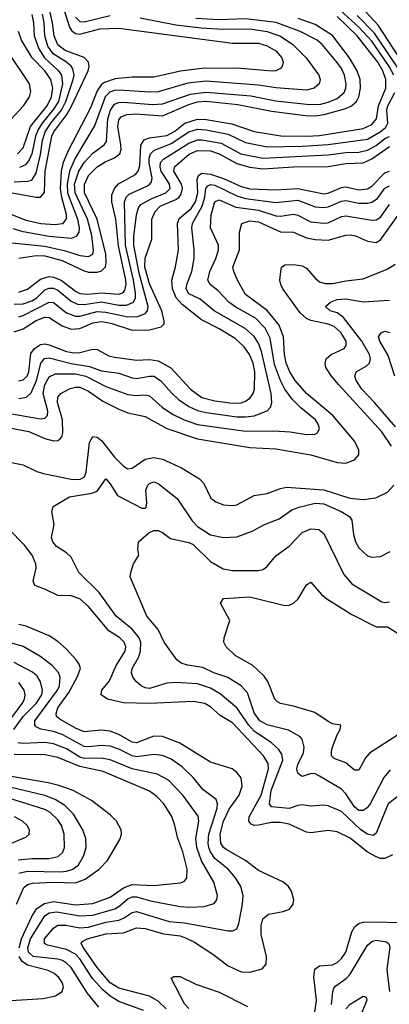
# Model space of a CAD drawing. Header units: inches. Extents: x 990535 to 1117859, y 769386 to 892122.
# Tile 357 of 656: x 1087215 to 1088910, y 782331 to 786844. Entities that reach past the tile are written whole.
import ezdxf

# ---------------------------------------------------------------- set-up
doc = ezdxf.new("R2010")
doc.units = ezdxf.units.IN
doc.header["$MEASUREMENT"] = 0
doc.layers.add('B0788', color=7, linetype='Continuous')

msp = doc.modelspace()

# ---------------------------------------------------------------- linework, layer by layer
at = {"layer": 'B0788', "color": 5}
for points, elevation in [([(1087396.6, 786956.6), (1087442.9, 786810), (1087453.1, 786793.1), (1087470, 786781.4), (1087490, 786778.4), (1087582.3, 786802.3), (1087670, 786805.4), (1088190, 786737.1), (1088310, 786736.2), (1088350, 786724.5), (1088390, 786702.1), (1088416.3, 786670), (1088422.4, 786650), (1088418.9, 786630), (1088410, 786620.7), (1088390, 786610.1), (1088372, 786608), (1088210, 786621.4), (1088050, 786620.9), (1087952.1, 786607.9), (1087830, 786581.6), (1087730, 786581.4), (1087653.3, 786573.3), (1087603.3, 786556.7), (1087590, 786546.5), (1087570, 786518.3), (1087539.4, 786440.6), (1087436.5, 786243.5), (1087414.4, 786190), (1087404.2, 786150), (1087400.4, 786070), (1087406.6, 786030), (1087427.9, 785952.1), (1087428.2, 785931.8), (1087411.3, 785908.7), (1087376.5, 785903.5), (1087311.5, 785908.5), (1087244.1, 785924.1), (1087110, 785977)], 3180), ([(1087130, 786059.4), (1087290, 786031.2), (1087310, 786031.1), (1087328.3, 786051.7), (1087331.4, 786150), (1087361.7, 786310), (1087371.2, 786330), (1087430.4, 786409.6), (1087451.9, 786448.1), (1087528, 786610), (1087533, 786630), (1087530.4, 786650), (1087510.7, 786670.7), (1087423.2, 786703.2), (1087389.1, 786729.1), (1087372.2, 786770), (1087365.5, 786830), (1087350, 786897.4)], 3220), ([(1088930.9, 786590), (1088909.6, 786630), (1088830, 786745.5), (1088770.2, 786810), (1088686.1, 786886.1)], 3060), ([(1088993, 786613), (1088858.9, 786818.9), (1088781.5, 786901.5)], 3020), ([(1087163.5, 785823.5), (1087330, 785806.8), (1087424.4, 785784.4), (1087490, 785763.2), (1087530, 785758.2), (1087550, 785769.4), (1087553.5, 785786.5), (1087545.6, 785854.4), (1087525.7, 785930), (1087468.8, 786050), (1087466.5, 786090), (1087486, 786150), (1087510, 786190.1), (1087550, 786232.8), (1087601.6, 786270), (1087613.5, 786286.5), (1087619, 786390), (1087630.7, 786429.3), (1087650, 786456.5), (1087670, 786464.7), (1087690, 786465.7), (1087824, 786456), (1087870, 786458.3), (1087997.4, 786502.6), (1088070, 786512.6), (1088275.2, 786495.2), (1088390, 786473.1), (1088530, 786456.4), (1088590, 786456.1), (1088630, 786466.5), (1088670, 786483.8), (1088702.9, 786510), (1088711, 786530), (1088712.6, 786550), (1088704.2, 786590), (1088690, 786621.2), (1088670, 786648.8), (1088601.7, 786730), (1088579.2, 786750), (1088501.5, 786790), (1088391.5, 786831.5), (1088250, 786848.5), (1088130, 786844.1), (1088022.4, 786850)], 3140), ([(1087767.5, 786852.5), (1087930, 786821.1), (1088046.7, 786806.7), (1088150, 786801.6), (1088270, 786802.5), (1088349.8, 786790), (1088410, 786768.7), (1088467.5, 786730), (1088528.7, 786670), (1088586, 786590), (1088592.8, 786570), (1088587.8, 786550), (1088565.7, 786530), (1088530, 786521), (1088390, 786532.1), (1088310, 786543.8), (1088070, 786562.1), (1087986, 786554), (1087850, 786513.1), (1087810, 786511.6), (1087670, 786521.3), (1087650, 786520.2), (1087627.7, 786512.3), (1087607.3, 786490), (1087559.7, 786360.3), (1087469.2, 786210), (1087442.9, 786150), (1087431.8, 786090), (1087433.8, 786050), (1087480.5, 785930), (1087488.1, 785890), (1087485.9, 785870), (1087473.5, 785850), (1087450, 785841.1), (1087350, 785850.6), (1087230, 785871.8), (1087185.5, 785885.5)], 3160), ([(1087190, 786101.4), (1087250, 786103.5), (1087270, 786108.4), (1087290, 786141.1), (1087310, 786226.2), (1087318.8, 786290), (1087332, 786330), (1087357.4, 786370), (1087405.8, 786430), (1087426.4, 786470), (1087460.3, 786570), (1087463.8, 786590), (1087458.5, 786618.5), (1087451.1, 786631.1), (1087429.8, 786649.8), (1087368.5, 786688.5), (1087343.3, 786723.3), (1087329.5, 786770), (1087326.6, 786830), (1087319, 786870)], 3240), ([(1087210, 785595.8), (1087250, 785609.7), (1087310, 785654.8), (1087350, 785666.8), (1087370, 785664.6), (1087404.2, 785650), (1087470, 785599.8), (1087490, 785589.8), (1087526, 785586), (1087590, 785591.5), (1087670, 785586.1), (1087687.6, 785592.4), (1087696.6, 785603.4), (1087702.5, 785630), (1087701.6, 785650), (1087668.3, 785808.3), (1087655.2, 785930), (1087637.7, 786010), (1087637.9, 786042.1), (1087648.8, 786070), (1087668.1, 786091.9), (1087745.3, 786134.7), (1087758.5, 786150), (1087765.7, 786174.3), (1087770.7, 786269.3), (1087786.1, 786293.9), (1087810, 786302.9), (1087890, 786313.9), (1087926, 786334), (1087972.6, 786370), (1088030, 786388.5), (1088070, 786386.8), (1088187.2, 786367.2), (1088290, 786331.3), (1088412.1, 786312.1), (1088530, 786310), (1088590, 786313.6), (1088790, 786346.1), (1088830, 786363.7), (1088850.9, 786389.1), (1088859.7, 786450), (1088894.2, 786530), (1088893.3, 786570), (1088879.8, 786610), (1088857.3, 786650), (1088762.8, 786770), (1088670, 786859.2)], 3080), ([(1087210.5, 785750.5), (1087290, 785763.4), (1087330, 785762.1), (1087410, 785740.7), (1087510, 785692.9), (1087530, 785687.2), (1087570, 785687.2), (1087590, 785693.2), (1087608.1, 785711.9), (1087611.6, 785730), (1087609.3, 785770), (1087569.8, 785929.8), (1087511.9, 786050), (1087511.4, 786088.6), (1087530.4, 786129.6), (1087569.4, 786170), (1087606.6, 786193.4), (1087650, 786210.5), (1087673.5, 786230), (1087679.4, 786250), (1087678.6, 786270), (1087665.3, 786354.7), (1087670, 786385.5), (1087680.6, 786399.4), (1087706, 786410), (1087747.9, 786412.1), (1087870, 786403.6), (1087990, 786455.8), (1088030, 786467.3), (1088070, 786470.6), (1088215.8, 786455.8), (1088370, 786425.4), (1088525.2, 786405.2), (1088570, 786404.3), (1088610.8, 786409.2), (1088710, 786437.8), (1088736.2, 786450), (1088759.3, 786470), (1088770.2, 786490), (1088778.1, 786530), (1088775.6, 786570), (1088762.9, 786610), (1088727.9, 786670), (1088650, 786771.6), (1088570, 786822.5), (1088491.5, 786850)], 3120), ([(1087270, 786867.6), (1087277.3, 786830), (1087280.6, 786770), (1087302.2, 786710), (1087328.3, 786670), (1087391.8, 786611.8), (1087405.7, 786590), (1087411.7, 786550), (1087392, 786470), (1087370, 786433.4), (1087317.2, 786370), (1087299.4, 786340.6), (1087287.9, 786310), (1087270.1, 786229.9), (1087258.5, 786201.5), (1087240.8, 786179.2), (1087213.4, 786166.6)], 3260), ([(1087470, 786856.1), (1087490, 786836.5), (1087510, 786835.2), (1087630, 786863.3)], 3160), ([(1088958.3, 786610), (1088842.3, 786782.3), (1088762.8, 786862.8)], 3040), ([(1087204.1, 786230), (1087230, 786256.2), (1087264.9, 786355.1), (1087340.3, 786450), (1087361.3, 786490), (1087367.4, 786530), (1087357.6, 786570), (1087329.3, 786609.3), (1087271.4, 786670), (1087222.6, 786750), (1087208.8, 786790)], 3280), ([(1087154.6, 786365.4), (1087231.5, 786450), (1087259.9, 786490), (1087265.4, 786514.6), (1087259.3, 786550), (1087166.6, 786690)], 3320), ([(1087190, 785540.6), (1087230, 785542.2), (1087270, 785555.4), (1087292.6, 785570), (1087330, 785605.5), (1087350, 785614.1), (1087370, 785613.4), (1087390, 785604.3), (1087450, 785553.4), (1087480.5, 785540.5), (1087510, 785539.4), (1087590, 785551.1), (1087670, 785535.9), (1087705.1, 785534.9), (1087737, 785550), (1087745.2, 785570), (1087746, 785590), (1087737.3, 785650), (1087699.4, 785810), (1087695.4, 786010), (1087703.4, 786030), (1087716, 786044), (1087798.3, 786081.7), (1087811.7, 786090), (1087819.1, 786100.9), (1087822.5, 786117.5), (1087808.9, 786188.9), (1087808.9, 786210), (1087814.7, 786230), (1087830, 786245.3), (1087910, 786276.9), (1087990.1, 786329.9), (1088030, 786341.9), (1088070, 786338.9), (1088170, 786320.2), (1088250, 786282.1), (1088350, 786261.7), (1088510, 786264.2), (1088630, 786271.9), (1088810, 786296.2), (1088867.3, 786330), (1088892.6, 786350), (1088899, 786361), (1088903.1, 786370), (1088898.1, 786430), (1088902.3, 786450), (1088935.3, 786510)], 3060), ([(1087210, 785482.9), (1087230, 785488.6), (1087350, 785549.7), (1087370, 785547.5), (1087430, 785500.5), (1087470, 785484.7), (1087490, 785484.7), (1087570, 785507.2), (1087610, 785503.5), (1087710, 785481.4), (1087757, 785483), (1087790, 785496.8), (1087800.4, 785510), (1087803.5, 785530), (1087761.9, 785681.9), (1087738.3, 785810), (1087737.5, 785850), (1087750.6, 785950), (1087758.8, 785981.2), (1087770, 785996.8), (1087817.1, 786022.9), (1087884.3, 786050), (1087904.8, 786070), (1087902.3, 786090), (1087863.9, 786150), (1087858.7, 786170), (1087860.7, 786190), (1087874.5, 786205.5), (1087990, 786278.5), (1088030, 786293.4), (1088050, 786294), (1088137.9, 786277.9), (1088229.5, 786229.5), (1088330, 786209.1), (1088630, 786224.8), (1088710, 786235.2), (1088770, 786236.9), (1088810, 786246.2), (1088850, 786267.9), (1088890, 786299.5), (1088910, 786308.8)], 3040), ([(1087190, 785413.7), (1087230, 785426.7), (1087290, 785465.3), (1087330, 785480.5), (1087350, 785478.6), (1087410, 785440.4), (1087450, 785425.6), (1087490, 785428.5), (1087550, 785454.5), (1087590, 785460.3), (1087632.7, 785452.7), (1087730, 785421), (1087810, 785421.9), (1087864, 785436), (1087876.7, 785450), (1087877.8, 785462.2), (1087866.1, 785510), (1087810, 785633.1), (1087789.1, 785710), (1087790, 785751.3), (1087821.4, 785838.6), (1087820.4, 785930), (1087835.5, 785964.5), (1087859, 785990), (1087930, 786020.5), (1087945.3, 786030), (1087955.7, 786044.3), (1087961.5, 786070), (1087957.1, 786090), (1087922.2, 786150), (1087924, 786170), (1087992.3, 786227.7), (1088030, 786244.6), (1088090, 786242.7), (1088129.3, 786229.3), (1088210, 786184.6), (1088270, 786168.4), (1088330, 786161), (1088470, 786170), (1088630, 786171.5), (1088710, 786185.8), (1088790, 786187.5), (1088830, 786207.2), (1088910, 786263.7)], 3020), ([(1087209, 785189), (1087230, 785193.5), (1087249.4, 785210.6), (1087256.4, 785230), (1087266.5, 785313.5), (1087282.5, 785337.5), (1087310, 785356), (1087330, 785359), (1087350, 785354.2), (1087430, 785323.5), (1087462.4, 785317.6), (1087490, 785318.9), (1087550, 785333.4), (1087570, 785332.3), (1087623.7, 785303.7), (1087650, 785296.5), (1087750, 785283), (1087810, 785286.9), (1087850, 785280.6), (1087907.9, 785247.9), (1087997.3, 785150), (1088050, 785112.7), (1088110, 785096.8), (1088190, 785086.9), (1088230, 785088.3), (1088250, 785095.1), (1088270.8, 785109.2), (1088285.1, 785130), (1088291.4, 785150), (1088292.6, 785230), (1088284.9, 785270), (1088268.8, 785310), (1088244.2, 785344.2), (1088202.5, 785382.5), (1088130, 785427), (1088048.6, 785468.6), (1087959.1, 785539.1), (1087932.2, 785570), (1087915.9, 785610), (1087912.6, 785650), (1087928.9, 785711.1), (1087942.8, 785790), (1087937.9, 785910), (1087946.8, 785933.2), (1088000.9, 785979.1), (1088021, 786010), (1088031.3, 786050), (1088028.8, 786111.2), (1088034.3, 786130), (1088050, 786141.1), (1088090, 786136.4), (1088150, 786116.5), (1088230, 786079.4), (1088270, 786069.1), (1088390, 786063.6), (1088490, 786070.3), (1088610, 786046.6), (1088630, 786049.4), (1088690, 786074.9), (1088710, 786077.8), (1088770, 786064.3), (1088810, 786069.4), (1088830, 786081.8), (1088890, 786142.1), (1088910, 786149.4)], 2980), ([(1087210, 785108.1), (1087245.9, 785114.1), (1087266.9, 785133.1), (1087292.1, 785190), (1087311.5, 785268.5), (1087329.2, 785290.8), (1087350, 785294.4), (1087450, 785268.4), (1087534.7, 785254.7), (1087590, 785234.1), (1087670, 785223.8), (1087730, 785202), (1087750, 785198.8), (1087810, 785210.5), (1087830, 785209.6), (1087861.2, 785190), (1087911.9, 785131.9), (1087943.3, 785103.3), (1087990, 785071.6), (1088030, 785053.4), (1088070, 785043.1), (1088210, 785024.2), (1088250, 785023.3), (1088290, 785028.6), (1088349.1, 785050.9), (1088366.3, 785070), (1088371.5, 785090), (1088367.5, 785130), (1088324, 785324), (1088310, 785361.9), (1088290, 785391.9), (1088248.9, 785428.9), (1088106.7, 785510), (1088042.6, 785562.6), (1087990, 785587.7), (1087978.7, 785610), (1087980.7, 785630), (1088004.7, 785690), (1088014.6, 785750), (1088014.9, 785790), (1088004.4, 785890), (1088007.7, 785910), (1088051.1, 785988.9), (1088063.9, 786030), (1088068.8, 786071.2), (1088077.9, 786082.1), (1088090, 786088.2), (1088110, 786085.5), (1088210, 786037), (1088250, 786024.6), (1088390, 786007), (1088490, 786016.6), (1088570, 785986.6), (1088610, 785982.7), (1088630, 785985.7), (1088690, 786012.3), (1088710, 786015.9), (1088770, 786002.6), (1088810, 786003.1), (1088830, 786008), (1088855.6, 786024.4), (1088890, 786072.2), (1088910, 786083)], 2960), ([(1087144.2, 785044.2), (1087310, 785014.5), (1087330, 785017.6), (1087342.8, 785030), (1087343.1, 785050), (1087322.4, 785130), (1087329.6, 785170.4), (1087350, 785206.9), (1087378.5, 785221.5), (1087470, 785220.4), (1087517.6, 785210), (1087610, 785162.2), (1087710, 785126.1), (1087750, 785121.2), (1087790, 785124.8), (1087810, 785119.6), (1087868.1, 785068.1), (1087915.8, 785035.8), (1087969.3, 785009.3), (1088030, 784989.1), (1088250, 784958.4), (1088379.9, 784959.9), (1088454.5, 784954.5), (1088530, 784942.9), (1088570, 784945), (1088580.5, 784950), (1088589.8, 784970), (1088584.2, 784990), (1088571.8, 785010), (1088504.5, 785064.5), (1088464.6, 785104.6), (1088431.1, 785151.1), (1088410, 785189.9), (1088383.3, 785263.3), (1088364, 785384), (1088341.1, 785430), (1088296.4, 785476.4), (1088206.5, 785526.5), (1088173.9, 785550), (1088122.9, 785602.9), (1088087.7, 785630), (1088077.3, 785650), (1088086.1, 785690), (1088113.7, 785750), (1088125.9, 785790), (1088126.7, 785810), (1088089.9, 785890), (1088092.6, 785950), (1088110, 786010.1), (1088130, 786018.1), (1088205.3, 785985.3), (1088310, 785970.8), (1088390, 785945.1), (1088410, 785942.9), (1088470, 785952.9), (1088490, 785948.1), (1088550, 785918.2), (1088610, 785911.2), (1088630, 785913.2), (1088690, 785941.7), (1088710, 785945.4), (1088830, 785925.8), (1088850, 785926.6), (1088870, 785938.9), (1088910, 785997.3)], 2940), ([(1087070, 784992.3), (1087256.8, 784956.8), (1087330, 784924.1), (1087370, 784913.8), (1087390, 784915.9), (1087398.2, 784921.8), (1087407.9, 784932.1), (1087413.3, 784950), (1087411.3, 785010), (1087388.5, 785090), (1087390, 785113.8), (1087403.8, 785130), (1087446.4, 785153.6), (1087470, 785160.3), (1087490, 785159.1), (1087530, 785141), (1087595.6, 785095.6), (1087670, 785059.2), (1087710, 785042.8), (1087790, 785024.8), (1087889.3, 784970), (1088030, 784923.3), (1088270, 784882.7), (1088390, 784877.7), (1088549.4, 784849.4), (1088670, 784814), (1088710, 784811.7), (1088750, 784826.2), (1088769.7, 784850), (1088769.7, 784870.3), (1088752, 784910), (1088650.3, 785030), (1088530.2, 785130.2), (1088478.1, 785190), (1088453, 785230), (1088436.9, 785270), (1088428.5, 785310), (1088424.9, 785390), (1088404.5, 785444.5), (1088350, 785511.1), (1088250, 785584.3), (1088213.2, 785650), (1088196.4, 785690), (1088192.8, 785710), (1088222.3, 785790), (1088222.1, 785870), (1088233.6, 785910), (1088270, 785922.4), (1088310, 785918.3), (1088410, 785871.3), (1088470, 785870.1), (1088530, 785844.6), (1088570, 785836.4), (1088630, 785833.3), (1088710, 785857.1), (1088730, 785858.6), (1088754.2, 785854.2), (1088810, 785828.3), (1088850, 785823.6), (1088870, 785835.1), (1088950, 785947.5)], 2920), ([(1088919.4, 784890), (1088875.3, 784955.3), (1088678.4, 785170), (1088644.6, 785210), (1088619.3, 785250), (1088615.2, 785270), (1088620.6, 785290), (1088643.5, 785310), (1088702.3, 785337.7), (1088712.4, 785350), (1088711.2, 785370), (1088688, 785410), (1088657.2, 785437.2), (1088629.3, 785449.3), (1088550, 785465.9), (1088530, 785475), (1088501.2, 785501.2), (1088422, 785610), (1088412.5, 785630), (1088408.2, 785650), (1088411.6, 785690), (1088416.1, 785710), (1088430, 785720.2), (1088470, 785722.3), (1088510, 785716), (1088530, 785705.3), (1088570, 785659.4), (1088590, 785643.2), (1088614.9, 785634.9), (1088650, 785634.4), (1088710, 785647.4), (1088790, 785656.6), (1088899.6, 785700.4), (1088935.9, 785724.1)], 2880), ([(1088937.7, 784977.7), (1088842, 785090), (1088784.4, 785150), (1088757.8, 785190), (1088752.3, 785210), (1088758.5, 785230), (1088804.3, 785255.7), (1088819.1, 785270), (1088823.4, 785290), (1088818.9, 785310), (1088783.7, 785370), (1088699.3, 785479.3), (1088670, 785501), (1088638.3, 785510), (1088617.2, 785530), (1088639.4, 785550), (1088670, 785561.7), (1088710, 785565.3), (1088790, 785550.7), (1088910, 785559.1)], 2860), ([(1088935.3, 785210), (1088904.6, 785304.6), (1088866.9, 785370), (1088860.4, 785390), (1088871.7, 785408.3), (1088890, 785416.3), (1088910, 785410.2)], 2840), ([(1087170, 784816.5), (1087230, 784804.3), (1087293.4, 784773.4), (1087323.6, 784763.6), (1087450, 784738.3), (1087490, 784736), (1087511.2, 784748.8), (1087519.8, 784770), (1087534.6, 784905.4), (1087550, 784933.7), (1087570, 784930.7), (1087590, 784915.5), (1087650, 784839.4), (1087690, 784796.9), (1087710, 784784.7), (1087730, 784788.6), (1087790.3, 784829.7), (1087830, 784837.6), (1087870, 784829.6), (1087956.5, 784790), (1088039.9, 784739.9), (1088058.6, 784718.6), (1088091.2, 784651.2), (1088113.8, 784633.8), (1088150, 784620.5), (1088190, 784616.6), (1088210, 784620.9), (1088290, 784663.7), (1088350, 784672.1), (1088410, 784695.4), (1088438.4, 784701.6), (1088610, 784689.2), (1088728.5, 784651.5), (1088790, 784644.9), (1088847.6, 784652.4), (1088901.2, 784678.8), (1088930, 784710.2)], 2880), ([(1088950, 783284.7), (1088904.9, 783250), (1088850, 783115.8), (1088835.1, 783104.9), (1088810, 783110.7), (1088778.8, 783130), (1088690, 783213.9), (1088630, 783239.9), (1088610, 783243), (1088550, 783238.2), (1088510, 783244.3), (1088490, 783242.7), (1088450, 783227.9), (1088370, 783235.9), (1088359.9, 783250), (1088368.1, 783310), (1088421, 783450), (1088416.6, 783476.6), (1088400.9, 783500.9), (1088369.4, 783529.4), (1088290, 783582.8), (1088265.5, 783610), (1088210, 783689), (1088133.9, 783753.9), (1088090, 783780.1), (1088030, 783799.1), (1087930, 783806.6), (1087890, 783802.4), (1087810, 783779), (1087790, 783781.4), (1087771.9, 783790), (1087748.7, 783810), (1087732.9, 783830), (1087726.9, 783850), (1087730.6, 783870), (1087759.4, 783920.6), (1087768.6, 783950), (1087769.9, 783989.9), (1087762.6, 784010), (1087730.9, 784050.9), (1087657.1, 784110), (1087578.6, 784218.6), (1087485.8, 784310), (1087450, 784380.5), (1087430, 784401), (1087384.2, 784430), (1087366.6, 784450), (1087360.5, 784470), (1087372.9, 784530), (1087361.4, 784590), (1087367.6, 784612.4), (1087442.4, 784657.6), (1087545.7, 784674.3), (1087570, 784683.6), (1087610, 784738.9), (1087630, 784716.9), (1087663.2, 784663.2), (1087775.5, 784604.5), (1087790, 784605.1), (1087795.4, 784610), (1087798.4, 784630), (1087793.2, 784686.8), (1087801.7, 784710), (1087810, 784718.6), (1087830, 784725.1), (1087850, 784717.8), (1087936.9, 784650), (1088006.3, 784546.3), (1088030, 784520.6), (1088090, 784483.5), (1088149.8, 784470.2), (1088210, 784472.9), (1088281.1, 784498.9), (1088336.9, 784530), (1088404.4, 784555.6), (1088463.1, 784596.9), (1088496, 784610), (1088570, 784627.8), (1088610, 784624.6), (1088689.2, 784590), (1088726.7, 784566.7), (1088738.5, 784550), (1088744.9, 784484.9), (1088754.3, 784450), (1088770, 784423.2), (1088810, 784386.9), (1088830, 784379.7), (1088870, 784383.5), (1088913.4, 784406.6)], 2860), ([(1088923.8, 783016.2), (1088890, 782998.7), (1088870, 782998.3), (1088850, 783005.9), (1088808.5, 783030), (1088730, 783091.6), (1088670, 783121.2), (1088630, 783126.8), (1088550, 783116.8), (1088530, 783120.2), (1088450, 783155.9), (1088410, 783164.2), (1088370, 783164), (1088310, 783151.4), (1088290, 783150.5), (1088277, 783157), (1088265.8, 783170), (1088266.5, 783190), (1088321.7, 783290), (1088355.9, 783410), (1088354.3, 783434.3), (1088333.5, 783470), (1088190, 783620.6), (1088134, 783654), (1088090, 783694.6), (1088063, 783710), (1088010, 783719), (1087810.7, 783709.3), (1087690, 783712.5), (1087617.4, 783730), (1087588.9, 783748.9), (1087591.3, 783770), (1087627.1, 783812.9), (1087656.6, 783883.4), (1087698.6, 783950), (1087700.8, 783970), (1087694.5, 783990), (1087674.5, 784010), (1087623, 784043), (1087530, 784154.3), (1087490, 784189.8), (1087450, 784202.4), (1087390, 784204.5), (1087332.6, 784232.6), (1087284.8, 784250), (1087276.9, 784270), (1087290.7, 784330.7), (1087288.8, 784350), (1087271.9, 784390), (1087236.1, 784436.1), (1087163.9, 784510)], 2880), ([(1088914.1, 783405.9), (1088884.8, 783370), (1088821.7, 783250), (1088808, 783232), (1088790, 783218.4), (1088770, 783219.6), (1088750, 783235.8), (1088710, 783295.6), (1088690, 783316.1), (1088590, 783376.7), (1088570, 783387.7), (1088551, 783389), (1088510, 783375.6), (1088500.6, 783380.6), (1088489.9, 783389.9), (1088486.3, 783410), (1088489.9, 783430), (1088517, 783483), (1088518.9, 783510), (1088510, 783545.4), (1088498.8, 783558.8), (1088447.3, 783587.3), (1088350, 783611.9), (1088315.5, 783630), (1088290, 783667.3), (1088258.8, 783758.8), (1088230.3, 783790.3), (1088169.2, 783829.2), (1088105.3, 783850), (1088054.6, 783874.6), (1087984.7, 783884.7), (1087955.1, 783895.1), (1087935.4, 783910), (1087876.8, 783990), (1087849.2, 784049.2), (1087797.8, 784110), (1087722, 784290), (1087723.7, 784310), (1087737, 784350), (1087760.9, 784390), (1087756.6, 784416.6), (1087759.7, 784450), (1087807.6, 784492.4), (1087830, 784502.3), (1087850, 784503.2), (1087870, 784494.2), (1087906.2, 784466.2), (1087990, 784448.4), (1088010, 784437.9), (1088090, 784360.3), (1088147.4, 784327.4), (1088190, 784318.8), (1088310, 784319.1), (1088330, 784323.8), (1088345.9, 784334.1), (1088390, 784387.1), (1088449.9, 784430.1), (1088510, 784493.4), (1088550, 784510.2), (1088587.1, 784507.1), (1088610, 784488.8), (1088701.3, 784301.3), (1088737.5, 784257.5), (1088875.3, 784175.3), (1088890, 784172.1), (1088910, 784176.4)], 2840), ([(1088951.9, 783568.1), (1088818.2, 783481.8), (1088799.9, 783460.1), (1088770, 783404.2), (1088750, 783403.8), (1088710, 783437.5), (1088657.6, 783457.6), (1088644.6, 783470), (1088644.1, 783490), (1088649.8, 783509.8), (1088670, 783566.4), (1088685.1, 783590), (1088688, 783610), (1088650, 783616.8), (1088630, 783626.3), (1088568, 783668), (1088470, 783697.3), (1088410, 783709.8), (1088397, 783717), (1088384.4, 783730), (1088352.9, 783810), (1088335.5, 783835.5), (1088283.3, 783883.3), (1088202.2, 783930), (1088161.5, 783970), (1088151.6, 783990), (1088152, 784010), (1088178, 784090), (1088135.1, 784170), (1088150, 784190.4), (1088270, 784198.4), (1088430, 784158.5), (1088450, 784160.2), (1088470.5, 784169.5), (1088491.2, 784188.8), (1088530, 784254), (1088550, 784265.5), (1088598.2, 784210), (1088623.6, 784190), (1088737.9, 784117.9), (1088850, 784061.5), (1088900.9, 784060.9), (1088950.1, 784030.1)], 2820), ([(1087887.1, 782310), (1087850, 782345.6), (1087810, 782367.6), (1087670, 782404.1), (1087630, 782429.1), (1087570, 782498.8), (1087507.2, 782590), (1087496.5, 782610), (1087502, 782618), (1087523.5, 782630), (1087610, 782654.1), (1087690, 782657.9), (1087750, 782680.9), (1087790, 782678.5), (1087874.4, 782654.4), (1087950, 782643.8), (1087975.7, 782635.7), (1088015.7, 782615.7), (1088100.1, 782560.1), (1088170, 782506.6), (1088230, 782479.4), (1088270, 782478.4), (1088327.3, 782492.7), (1088345.1, 782514.9), (1088346.7, 782550), (1088322.4, 782650), (1088321.5, 782690), (1088330, 782722.4), (1088356.3, 782743.7), (1088423.3, 782756.7), (1088452.7, 782767.3), (1088468.2, 782790), (1088471.6, 782810), (1088461.8, 782850), (1088447.2, 782870), (1088424.4, 782890), (1088310, 782943.4), (1088250.6, 782990), (1088160.9, 783040.9), (1088149.5, 783050), (1088137.6, 783070), (1088134.1, 783110), (1088149.7, 783170), (1088175.4, 783224.6), (1088220.6, 783290), (1088235.5, 783330), (1088230, 783368.4), (1088210, 783393.5), (1088189.6, 783410), (1088090, 783440.6), (1087948.4, 783528.4), (1087870, 783558.2), (1087830, 783560.5), (1087750, 783528.5), (1087730, 783531.8), (1087670, 783567.1), (1087630, 783582.5), (1087590, 783587.5), (1087510, 783579.7), (1087470, 783595.8), (1087398.1, 783638.1), (1087384.2, 783650), (1087382.2, 783662.2), (1087389.9, 783690), (1087439.3, 783760.7), (1087479, 783830), (1087493.1, 783870), (1087486.9, 783890), (1087473.4, 783910), (1087430, 783958.4), (1087390, 783993.1), (1087350, 784020.2), (1087244.8, 784064.8), (1087211.1, 784071.1)], 2920), ([(1087782.9, 782302.9), (1087670, 782344.2), (1087630, 782368.6), (1087596.7, 782396.7), (1087548.2, 782448.2), (1087490, 782538.7), (1087470, 782560.4), (1087430, 782581.1), (1087342.2, 782602.2), (1087327.9, 782610), (1087328.1, 782630), (1087370, 782679.5), (1087390, 782692.7), (1087426.4, 782693.6), (1087490, 782681.8), (1087530, 782684.5), (1087610, 782707.5), (1087670, 782716.2), (1087693.5, 782726.5), (1087730, 782752), (1087750, 782756.2), (1087899.5, 782710), (1087970, 782704.7), (1088170, 782667.8), (1088192.7, 782667.3), (1088210, 782677.1), (1088219.6, 782700.4), (1088236.4, 782790), (1088239, 782830), (1088228.1, 782870), (1088204.2, 782910), (1088170.5, 782950), (1088110, 782999.2), (1088089.4, 783029.4), (1088082.3, 783050), (1088079.4, 783070), (1088082.8, 783110), (1088120.5, 783230), (1088122.4, 783250), (1088116, 783270), (1088054.6, 783314.6), (1088009.9, 783369.9), (1087959.3, 783419.3), (1087910, 783453.8), (1087870, 783471.3), (1087830, 783475.9), (1087750, 783465.3), (1087730, 783469.1), (1087670, 783499.6), (1087630, 783513.5), (1087590, 783517.4), (1087530, 783510.2), (1087510, 783511.9), (1087410, 783568.2), (1087370, 783581.2), (1087312.1, 783592.1), (1087290, 783603.2), (1087283.7, 783610), (1087284.2, 783630), (1087388.3, 783770), (1087396.5, 783790), (1087400.2, 783830), (1087392.3, 783852.3), (1087364.2, 783884.2), (1087307.1, 783927.1), (1087230, 783970.4), (1087168.7, 783988.7)], 2940), ([(1087187.1, 783590), (1087230, 783650.1), (1087290.5, 783710), (1087315.9, 783750), (1087319.4, 783770), (1087310, 783808.7), (1087294.5, 783834.5), (1087273.7, 783853.7), (1087190, 783898.1)], 2960), ([(1087121.9, 783570), (1087226.3, 783710), (1087236.8, 783730), (1087239.7, 783750), (1087234.6, 783770), (1087210, 783806.1)], 2980), ([(1087578.2, 782318.2), (1087523.6, 782383.6), (1087450, 782499.1), (1087430, 782519.7), (1087411.3, 782531.3), (1087390, 782537.3), (1087276.8, 782550), (1087254.6, 782570), (1087252.5, 782590), (1087264.3, 782630), (1087330, 782735.8), (1087350.4, 782749.6), (1087385.2, 782754.8), (1087490, 782735.9), (1087550, 782739.8), (1087651.2, 782768.8), (1087670, 782779), (1087710, 782814.1), (1087730, 782822.7), (1087750, 782823.4), (1087814.4, 782805.6), (1087950, 782778.7), (1087995.2, 782775.2), (1088061.1, 782778.9), (1088106.8, 782793.2), (1088119, 782810), (1088122, 782830), (1088105.2, 782890), (1088048.6, 782988.6), (1088026.9, 783050), (1088022.7, 783090), (1088036.9, 783170), (1088033.3, 783193.3), (1087962.8, 783290), (1087897.4, 783357.4), (1087845.2, 783385.2), (1087730, 783410.2), (1087630, 783450.6), (1087590, 783458.6), (1087510, 783457), (1087490, 783463.3), (1087430, 783502.1), (1087370, 783524.9), (1087330, 783530.8), (1087230, 783525.5), (1087206, 783530)], 2960), ([(1087211.8, 782590), (1087222.7, 782630), (1087270, 782732.7), (1087293.8, 782770), (1087327.7, 782792.3), (1087370, 782801.4), (1087470, 782786.5), (1087550, 782792.5), (1087630, 782821.7), (1087690, 782864.3), (1087730, 782879.9), (1087830, 782875), (1087952.9, 782887.1), (1087970, 782895.3), (1087981.8, 782910), (1087983.4, 782950), (1087963.5, 783030), (1087940.1, 783090), (1087926.9, 783150), (1087912, 783192), (1087875.3, 783250), (1087842.9, 783282.9), (1087810, 783307.2), (1087598.1, 783398.1), (1087490, 783421.2), (1087390, 783461.8), (1087330, 783474.1), (1087190, 783476.3)], 2980), ([(1087199.5, 782790), (1087233.9, 782866.1), (1087250, 782879.5), (1087273.7, 782886.3), (1087369.5, 782890.5), (1087470, 782887.8), (1087515.4, 782904.6), (1087578.7, 782950), (1087617.9, 782990), (1087674.3, 783085.7), (1087681, 783110), (1087679.4, 783130), (1087658.3, 783170), (1087630, 783199.4), (1087544.6, 783264.6), (1087459.3, 783310), (1087394.2, 783334.2), (1087345.7, 783345.7), (1087150, 783380)], 3020), ([(1087210, 782932), (1087250, 782940.8), (1087401.6, 782938.4), (1087430, 782941), (1087459, 782950), (1087484.9, 782970), (1087507.5, 783010), (1087518.8, 783050), (1087518, 783090), (1087504.7, 783130), (1087461.5, 783201.5), (1087421.6, 783241.6), (1087377.5, 783270), (1087330, 783287.5), (1087170, 783326)], 3040), ([(1087207.3, 782992.7), (1087270, 782999.3), (1087350, 782999.1), (1087391.6, 783008.4), (1087412.5, 783027.5), (1087420.7, 783050), (1087418.2, 783110), (1087405.7, 783150), (1087390, 783176.2), (1087354.9, 783210), (1087330, 783223.3), (1087170, 783274.4)], 3060), ([(1087170, 783066), (1087243.3, 783096.7), (1087258, 783110), (1087260.4, 783130), (1087248.6, 783150), (1087227.2, 783170), (1087191.1, 783190)], 3080), ([(1088562.6, 782250), (1088576.6, 782350), (1088563.5, 782456.5), (1088567.7, 782492.3), (1088590, 782506.6), (1088650, 782511.4), (1088670, 782522.3), (1088690, 782541.3), (1088709.9, 782570), (1088737.3, 782662.7), (1088752, 782688), (1088770, 782700.4), (1088790, 782706.4), (1088850.6, 782709.4), (1088950, 782706.2)], 2880), ([(1088644.8, 782330), (1088650.7, 782389.3), (1088656, 782404), (1088664.8, 782415.2), (1088711.7, 782448.3), (1088730.5, 782469.5), (1088810, 782601.1), (1088830, 782618.3), (1088850, 782624.6), (1088896.6, 782616.6), (1088908, 782608), (1088911.9, 782591.9), (1088898.7, 782490), (1088910.6, 782389.4)], 2860), ([(1087150, 782347.1), (1087322.6, 782357.4), (1087379.3, 782370), (1087409.8, 782390), (1087415.3, 782410), (1087409.9, 782430), (1087393.5, 782453.5), (1087372.3, 782472.3), (1087345.8, 782485.8), (1087250, 782510.4), (1087226.2, 782526.3), (1087211.6, 782550)], 2980), ([(1087990, 782311.2), (1087970, 782333.1), (1087909.8, 782450), (1087921.5, 782458.5), (1087950, 782457.6), (1088022.5, 782422.5), (1088130, 782385.7), (1088259.9, 782319.9)], 2880), ([(1088710, 782309.3), (1088730, 782331.8), (1088790, 782368.2), (1088803.5, 782363.5), (1088806.4, 782350), (1088774.6, 782270)], 2840)]:
    msp.add_lwpolyline(points, dxfattribs=dict(at, elevation=elevation))

doc.saveas('drawing.dxf')
